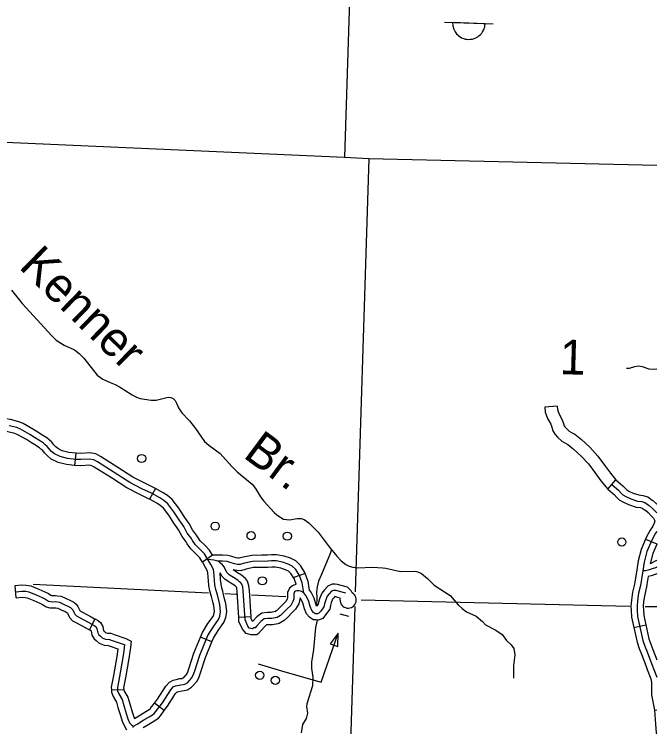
# Model space of a CAD drawing. Extents: x 653372 to 905732, y 627442 to 787275.
# Drawn here: x 897938 to 905732, y 663352 to 671988 of the extents above; entities that cross this region are included whole.
import ezdxf

# ---------------------------------------------------------------- set-up
doc = ezdxf.new("R2010")
doc.units = 0
for name, color, linetype in [('Level 35', 7, 'Continuous'), ('Level 4', 7, 'Continuous'), ('Level 45', 7, 'Continuous'), ('Level 46', 7, 'Continuous'), ('Level 5', 7, 'Continuous'), ('Level 56', 7, 'Continuous'), ('Level 57', 7, 'Continuous')]:
    doc.layers.add(name, color=color, linetype=linetype)

msp = doc.modelspace()

# ---------------------------------------------------------------- linework, layer by layer
at = {"layer": 'Level 35'}
for points in [[(897902.9, 668644.3), (898035.5, 668484.3), (898395.6, 668091.4), (898447.7, 668038), (898541.7, 667978), (898666.6, 667918.7), (898726.9, 667875.1), (898783, 667819.6), (898942, 667614.5), (899013.2, 667565.8), (899101.4, 667523.8), (899161.9, 667502.1), (899215.4, 667473.6), (899368.7, 667374), (899420.2, 667346.5), (899463.8, 667330), (899599.2, 667309.3), (899658, 667311.6), (899804, 667346.5), (899838.8, 667343.1), (899865.6, 667330.8), (899889.2, 667306.6), (899907.8, 667275.5), (899932, 667216.5), (899969.1, 667157.2), (900064.6, 667059.5), (900135.3, 666967.9), (900246, 666810.2), (900298.3, 666763.7), (900434.6, 666663.4), (900577.2, 666507.3), (900643.2, 666441.7), (900824.8, 666291.1), (900863.1, 666241.8), (900923.6, 666140.4), (900963.9, 666088.2), (901090.8, 665949.1), (901124.3, 665919.8), (901202.4, 665869.1), (901275.1, 665859.2), (901369, 665876.9), (901417.9, 665877.2), (901454.6, 665863.8), (901510.9, 665824.3), (901624.2, 665711.3), (901758.6, 665533.4), (901851.9, 665419.7)], [(905365.6, 667698.6), (905401.4, 667696.5), (905466.7, 667719.5), (905510.8, 667728.1), (905556.3, 667719.7), (905635, 667690.5), (905686.6, 667685.9), (905732, 667689.2)], [(901786.1, 665499.2), (901767.4, 665438.7), (901659.6, 665190.2), (901627.9, 665117.4), (901612.8, 665048.6), (901605.3, 664983.3), (901609.7, 664909.3), (901605.6, 664813)], [(901851.9, 665419.7), (901905, 665365.2), (901961.3, 665320.7), (901999.9, 665300.3), (902044.6, 665284.8), (902101.4, 665280.1), (902284.9, 665284.7), (902407.4, 665278.1), (902444.2, 665274.7), (902623.2, 665232.6), (902799.7, 665239.3), (902833.5, 665231.9), (902877.1, 665211.4), (902952.1, 665150.7), (903032.9, 665067), (903227.7, 664942.1), (903323, 664830.3), (903371.3, 664783.9), (903423.7, 664745.4), (903541.7, 664694.1), (903616.6, 664629.4), (903656, 664589.1), (903779.8, 664523.8), (903854.9, 664469.1), (903907.9, 664397.7), (903964.1, 664346.2), (903998.4, 664300), (904011.4, 664225.1), (903995.9, 664095.9), (903993, 663942.6)], [(901611.5, 664646.5), (901604.8, 664608.1), (901592, 664555.8), (901567.8, 664288.3), (901545, 664133.3), (901544.1, 664058.7), (901558.7, 663953.9), (901554.4, 663846.5), (901485.9, 663629.3), (901482.6, 663599.5), (901494.5, 663516.7), (901479.8, 663454.2), (901435, 663378.1), (901417.8, 663278.7)]]:
    msp.add_lwpolyline(points, dxfattribs=at)
at = {"layer": 'Level 4'}
msp.add_lwpolyline([(897094.7, 670469.3), (901944.9, 670254.7), (902237.7, 670241.8), (905732, 670157.8)], dxfattribs=at)
at = {"layer": 'Level 45'}
for p, q in [((898683.4, 666668.4), (898667.5, 666519.9)), ((905138.3, 666232.1), (905234.1, 666346.7)), ((899649.9, 666240.5), (899578.2, 666109.4)), ((905596.9, 665627.4), (905732, 665569.9)), ((900343.1, 665433.3), (900220.6, 665347.5)), ((901468.5, 665209.5), (901327.7, 665159.5)), ((897962.4, 664914.6), (897947.7, 665063.2)), ((898848.9, 664526.5), (898918.1, 664658.8)), ((900810, 664683.7), (900660.9, 664674.5)), ((905453.2, 664556), (905599, 664588.3)), ((900336, 664380.2), (900198.1, 664437.6)), ((899116.2, 663797.9), (899265.4, 663805.2)), ((899757.9, 663548.4), (899638.7, 663638.3)), ((905702.6, 663553.7), (905732, 663556.1))]:
    msp.add_line(p, q, dxfattribs=at)
for points in [[(898266.2, 666895.5), (898225, 666921.3), (898164, 666960.3), (898045.9, 667026.1), (897991.6, 667048.5), (897890.4, 667074.4), (897832.6, 667083.4), (897766.2, 667102.2)], [(898186.8, 666769), (898145.1, 666795.1), (898087.4, 666832), (897980.8, 666891.4), (897944.4, 666906.4), (897860.3, 666927.9), (897800.6, 666937.2), (897725.4, 666958.6)], [(900068.6, 663918.6), (900089.2, 663942.9), (900107.8, 663976.2), (900126.6, 664031.3), (900188.3, 664219.4), (900287.9, 664459.1), (900349, 664560.8), (900415.9, 664651.6), (900432.3, 664694.2), (900441, 664746.8), (900430.8, 664833.7), (900401.4, 664950), (900394.5, 664974.2), (900382.7, 665016), (900372.3, 665073.8), (900366.9, 665129.3), (900359.3, 665224.7), (900354.8, 665259.7), (900324.4, 665320.1), (900287.5, 665381.1), (900247.5, 665446.5), (900198.9, 665498.1), (900137.4, 665556.5), (900100, 665609.3), (900087.3, 665633.4), (900036.5, 665698), (899994.2, 665778.5), (899937.2, 665860.9), (899874.9, 665958.9), (899801.3, 666054.5), (899752.2, 666094.1), (899705, 666125.2), (899601.2, 666182), (899486.8, 666236.2), (899340.5, 666314.5), (898945.9, 666564.8), (898903.4, 666586.9), (898848.9, 666596.3), (898745.7, 666590.1), (898684.4, 666593.2), (898584.8, 666603.9), (898494.9, 666627.4), (898427.2, 666659.3), (898390.2, 666689.1), (898361.1, 666720), (898337.9, 666750.2), (898310.4, 666774.1), (898288.7, 666793.2), (898185, 666858.2), (898125.7, 666896.2), (898013.3, 666958.7), (897968, 666977.5), (897875.4, 667001.1)], [(898683.4, 666668.4), (898598.3, 666677.5), (898520.5, 666697.9), (898467.1, 666723.1), (898441.1, 666744.1), (898418, 666768.5), (898392.4, 666801.7), (898359.6, 666830.2), (898333.5, 666853.2), (898266.2, 666895.5)], [(898667.5, 666519.9), (898571.3, 666530.2), (898469.3, 666556.9), (898387.3, 666595.6), (898339.4, 666634.2), (898304.2, 666671.5), (898283.3, 666698.7), (898261.2, 666717.9), (898243.8, 666733.2), (898186.8, 666769)], [(899195.9, 666494.6), (898983.2, 666629.5), (898927.6, 666658.5), (898853.1, 666671.3), (898745.3, 666664.9), (898690.3, 666667.7), (898683.4, 666668.4)], [(899115.9, 666368.5), (898908.5, 666500), (898879.3, 666515.3), (898844.7, 666521.2), (898746, 666515.3), (898678.6, 666518.7), (898667.5, 666519.9)], [(899649.9, 666240.5), (899635.2, 666248.5), (899520.4, 666302.9), (899378.2, 666379), (899195.9, 666494.6)], [(899578.2, 666109.4), (899567.3, 666115.4), (899453.1, 666169.5), (899302.8, 666250), (899115.9, 666368.5)], [(905186.2, 666289.4), (905244.2, 666240.9), (905268, 666218.5), (905299.2, 666185.4), (905322.4, 666163.8), (905356.7, 666143.2), (905417.9, 666114.9), (905497, 666087.8), (905549.3, 666083.1), (905588.7, 666069.8), (905639.4, 666034.7), (905677.6, 666001.5), (905719.7, 665958.3), (905732, 665944.6)], [(905234.1, 666346.7), (905293.8, 666296.8), (905320.8, 666271.4), (905351.9, 666238.4), (905367.6, 666223.8), (905391.6, 666209.3), (905445.8, 666184.3), (905512.7, 666161.4), (905564.8, 666156.7), (905622.6, 666137.1), (905676.5, 666099.9)], [(900035.9, 665849.4), (899999.4, 665902.1), (899936.1, 666001.8), (899855, 666107), (899796.3, 666154.5), (899743.5, 666189.2), (899649.9, 666240.5)], [(905138.3, 666232.1), (905194.6, 666185), (905215.3, 666165.6), (905246.5, 666132.5), (905277.2, 666103.8), (905321.8, 666077.1), (905390.1, 666045.6), (905481.3, 666014.2), (905533.8, 666009.5), (905554.9, 666002.4), (905591.6, 665977)], [(899913.2, 665764.4), (899874.9, 665819.6), (899813.7, 665916), (899747.5, 666001.9), (899708.1, 666033.7), (899666.5, 666061.1), (899578.2, 666109.4)], [(905676.5, 666099.9), (905685.3, 666093.8), (905729, 666055.8), (905732, 666052.7)], [(905591.6, 665977), (905593.5, 665975.7), (905626.3, 665947.2), (905665.2, 665907.2), (905690.5, 665879.2), (905700.8, 665865.5), (905706.1, 665855.1), (905706.7, 665849.5), (905700.9, 665820.8), (905682.6, 665781.6), (905653.7, 665734.2), (905604.8, 665645.9), (905596.9, 665627.4)], [(900343.1, 665433.3), (900307.2, 665492.1), (900251.8, 665550.8), (900194.2, 665605.6), (900163.7, 665648.5), (900150.2, 665674.2), (900099.4, 665738.8), (900058.2, 665817.3), (900035.9, 665849.4)], [(900220.6, 665347.5), (900187.9, 665400.9), (900146, 665445.3), (900080.7, 665507.4), (900036.2, 665570.2), (900024.4, 665592.6), (899973.5, 665657.3), (899930.2, 665739.8), (899913.2, 665764.4)], [(905732, 665719.1), (905718.3, 665696.6), (905672, 665613.1), (905613.4, 665475.4), (905579.5, 665347.2), (905563.6, 665241.3), (905533.4, 665064.3), (905512.3, 664970.5), (905498.7, 664877.4), (905492.7, 664812.7), (905495, 664764.9), (905500.1, 664689.6), (905565, 664396.3), (905588.6, 664327.8), (905616, 664261), (905668.8, 664120.2), (905731.8, 663953.6), (905732, 663952.6)], [(905596.9, 665627.4), (905542.6, 665499.7), (905506.3, 665362.3), (905489.9, 665253.1), (905464.3, 665103.4)], [(905732, 665563.3), (905684.2, 665451.1), (905651.9, 665328.6)], [(900939.8, 665432), (900819.1, 665429.4), (900713.2, 665407), (900668, 665393.7), (900651.9, 665394.2), (900628.2, 665398.6), (900577.9, 665415.6), (900530.7, 665427.8), (900465, 665432.2), (900343.1, 665433.3)], [(901468.5, 665209.5), (901464.7, 665220), (901411.4, 665305.4), (901351.6, 665362.7), (901287.1, 665393.6), (901210.5, 665420.1), (901119.9, 665437.2), (901057.5, 665435.9), (901010.5, 665433.5), (900939.8, 665432)], [(900345.3, 664867.3), (900329.3, 664930.6), (900322.7, 664953.7), (900309.8, 664999.1), (900298.3, 665063.6), (900292.5, 665122.7), (900285, 665217.1), (900282.4, 665237.6), (900259, 665284), (900223.8, 665342.3), (900220.6, 665347.5)], [(901451, 664975.9), (901414.2, 664995), (901390.4, 665001.1), (901363.7, 665000.5), (901349.4, 664994.3), (901337.8, 664985.9), (901328.8, 664962.8), (901327.5, 664903.3), (901318.7, 664871.2), (901291.1, 664823.3), (901248.7, 664781.4), (901206.2, 664739.5), (901165.8, 664699.4), (901125.7, 664676.2), (901063.9, 664663.4), (901013.3, 664663), (900970.1, 664658.6), (900929.9, 664627.9), (900875.8, 664569.5), (900862.2, 664553), (900841.5, 664549.8), (900829.9, 664538.9), (900788.9, 664545.7), (900770.9, 664570.6), (900737.5, 664646.6), (900715.7, 664997.7), (900709.7, 665046.6), (900699.4, 665080.7), (900686.6, 665097.3), (900671.7, 665110.1), (900650.4, 665127), (900578.8, 665173.7), (900543.5, 665195.5), (900520.2, 665217.9), (900478.9, 665295), (900463.1, 665314), (900440.8, 665334.2), (900422.8, 665350), (900405.6, 665358.1), (900360.2, 665370.3), (900321.1, 665374.7), (900287.5, 665381.1)], [(901451, 664975.9), (901430, 665094.6), (901397.1, 665187.4), (901353, 665257.9), (901308.6, 665300.5), (901258.7, 665324.5), (901191.3, 665347.7), (901113.6, 665362.4), (901060.1, 665361.3), (901013.2, 665358.9), (900827.6, 665354.9), (900731.5, 665334.6), (900677.7, 665318.7), (900644, 665319.7), (900609.3, 665326.1), (900556.5, 665344), (900518.7, 665353.8), (900462.2, 665357.6), (900405.6, 665358.1)], [(905732, 665369.3), (905727.3, 665366.7), (905651.9, 665328.6)], [(900943.1, 665282.7), (900836.2, 665280.4), (900749.8, 665262.1), (900687.5, 665243.7), (900636, 665245.2), (900594, 665253)], [(900646.1, 665219), (900594, 665253)], [(901329.5, 665154.7), (901294.6, 665210.5), (901265.5, 665238.4), (901230.2, 665255.3), (901172.1, 665275.3), (901107.4, 665287.6), (901062.8, 665286.7), (901015.9, 665284.3), (900943.1, 665282.7)], [(905732, 665285.4), (905715.8, 665277.2), (905675.1, 665264.7), (905642.7, 665252.8), (905593.9, 665243.2), (905563.6, 665241.3)], [(900490.1, 664903.8), (900473.6, 664969.5), (900466.3, 664994.7), (900455.5, 665032.8), (900446.4, 665084), (900441.2, 665136), (900434.6, 665219.6)], [(900564.5, 665093.9), (900538.8, 665110.7), (900497.5, 665136.1), (900459.9, 665172.3), (900434.6, 665219.6)], [(900810, 664683.7), (900790.1, 665004.6), (900783, 665062.1), (900766.9, 665115.4), (900741, 665148.9), (900719.3, 665167.6), (900694.2, 665187.6), (900646.1, 665219)], [(901356.5, 665078.6), (901327.7, 665159.5)], [(901605.6, 664813), (901576.5, 664909.5), (901540.3, 664982.8), (901521.3, 665007.1), (901502.5, 665113.7), (901468.5, 665209.5)], [(905627.8, 665173.7), (905611.5, 665078.2)], [(905732, 665204.1), (905699.1, 665193.9), (905662.9, 665180.6), (905627.8, 665173.7)], [(897947.7, 665063.2), (898026.3, 665071), (898084, 665069.3), (898137.2, 665061.4), (898234.4, 665018.8), (898308.1, 664986.5), (898352.6, 664965.4), (898380.1, 664947.1), (898383.4, 664945.1), (898391.4, 664943), (898404.2, 664942.6), (898438.4, 664943.4), (898463.6, 664939.7)], [(900660.9, 664674.5), (900641.3, 664990.8), (900636.3, 665031.1), (900631.9, 665045.8), (900624.1, 665052.5), (900606.7, 665066.4), (900564.5, 665093.9)], [(901356.5, 665078.6), (901312.4, 665059.7), (901276.2, 665033.5), (901254.5, 664977.6), (901253, 664914.1), (901249.2, 664900.2), (901231.4, 664869.3), (901196.2, 664834.5), (901153.7, 664792.6), (901120, 664759.2), (901098.7, 664746.9), (901103, 664747.8)], [(902038.8, 664975.5), (902026.7, 665001.1), (901980.6, 665042.2), (901905.4, 665062.8), (901859, 665077), (901829.7, 665080.3), (901792.9, 665078.4), (901742.7, 665056.9), (901699.8, 665013.7), (901667, 664969.9), (901642.2, 664904.3), (901627.9, 664859.1), (901623.9, 664837.8), (901605.6, 664813)], [(905464.3, 665103.4), (905460.1, 665078.7), (905438.9, 664984.1), (905424.5, 664886.2), (905417.8, 664814.3), (905420.4, 664760.6), (905426, 664678.9), (905453.2, 664556)], [(905611.5, 665078.2), (905606.6, 665049.8), (905585.8, 664956.8), (905572.8, 664868.5), (905567.5, 664811), (905569.5, 664769.3), (905574.3, 664700.3), (905599, 664588.3)], [(897955.1, 664988.9), (898028.9, 664996.2), (898077.4, 664994.8), (898116.3, 664989), (898204.5, 664950.4), (898277.1, 664918.6), (898315.7, 664900.2), (898340.3, 664883.8), (898354.2, 664875.6), (898380.6, 664868.6), (898404, 664867.9), (898433.8, 664868.6), (898486.8, 664860.8), (898536.2, 664837.5), (898587.9, 664815), (898619.1, 664799.1), (898633.7, 664786.9), (898646.5, 664770.9), (898659.7, 664741.5), (898673.9, 664716.8), (898692.9, 664695.9), (898728.7, 664675.3), (898834.7, 664619), (898877.5, 664595.8), (898906, 664580.9), (898926.7, 664565.4), (898940.1, 664540.7), (898951.1, 664488.7), (898963.8, 664467.2), (898979.1, 664453.5), (899005.8, 664430.8), (899046, 664413.9), (899094.5, 664411), (899125.4, 664399.1), (899270, 664350.2), (899276.2, 664348.2), (899267.3, 664270.7), (899254.1, 664191.2), (899213.8, 663959.3), (899189.6, 663826.9), (899191.6, 663786.5), (899204.7, 663752.9), (899246.5, 663681.2), (899267.9, 663608.5), (899296.4, 663512.2), (899316.8, 663446.5), (899337, 663400), (899365.9, 663371), (899384.4, 663361.1)], [(901960.8, 664970.2), (901884.6, 664991.1), (901843.7, 665003.5), (901827.4, 665005.4), (901810.1, 665004.5), (901785.4, 664994), (901756.5, 664964.8), (901733.1, 664933.6), (901712.8, 664879.8), (901700.4, 664840.8), (901694.1, 664807.2), (901654.9, 664754), (901634, 664727.8), (901617, 664721.1), (901589.7, 664721.8), (901569.9, 664736), (901548.3, 664760.8), (901529, 664808.3), (901506.8, 664882), (901476.7, 664942.9), (901451, 664975.9)], [(897962.4, 664914.6), (898031.5, 664921.4), (898070.7, 664920.3), (898095.5, 664916.6), (898174.5, 664882), (898246.1, 664850.6), (898278.8, 664835.1), (898300.5, 664820.6), (898324.9, 664806.1), (898369.8, 664794.2), (898403.9, 664793.2), (898429.2, 664793.8), (898441.9, 664792)], [(898463.6, 664939.7), (898508.7, 664933.1), (898567.1, 664905.5), (898619.8, 664882.6), (898660.6, 664861.7), (898687.3, 664839.4), (898710.7, 664810.2), (898726.3, 664775.5), (898734.7, 664761), (898740.3, 664754.8), (898764.8, 664740.6), (898870, 664684.8), (898912.6, 664661.7), (898918.1, 664658.8)], [(900336, 664380.2), (900354.8, 664425.3), (900411.2, 664519.4), (900481.9, 664615.3), (900504.8, 664674.5), (900516.4, 664745.1), (900504.4, 664847.3), (900490.1, 664903.8)], [(901407.8, 664913.8), (901388.2, 664842.3), (901350.7, 664777.3), (901301.1, 664728.3), (901258.7, 664686.4), (901211.5, 664639.6), (901152.7, 664605.5), (901133.3, 664601.5)], [(901602.2, 664646.8), (901564.8, 664647.7), (901519.3, 664680.4), (901483.8, 664721.2), (901458.5, 664783.4), (901437.1, 664854.5), (901407.8, 664913.8)], [(901890.8, 664912), (901863.8, 664919.4), (901828.5, 664930.1), (901827.4, 664930.2), (901813.1, 664915.9), (901799.2, 664897.3), (901783.4, 664855.4), (901773, 664822.5), (901764.3, 664776.5), (901714.1, 664708.6), (901680.1, 664665.7), (901630.3, 664646), (901602.2, 664646.8)], [(900198.1, 664437.6), (900221.1, 664492.8), (900286.8, 664602.3), (900349.8, 664687.8), (900359.9, 664713.9), (900365.6, 664748.5), (900357.2, 664820.2), (900345.3, 664867.3)], [(898441.9, 664792), (898465, 664788.6), (898505.4, 664769.5), (898556, 664747.5), (898577.6, 664736.4), (898580, 664734.4), (898582.3, 664731.5), (898593.2, 664707.5), (898613.2, 664672.6), (898645.4, 664637), (898692.5, 664609.9), (898799.4, 664553.2), (898842.4, 664529.9), (898848.9, 664526.5)], [(901103, 664747.8), (901056, 664738), (901009.3, 664737.6), (900941.6, 664730.8), (900879.5, 664683.4), (900827.5, 664627.3), (900811.2, 664664.5), (900810, 664683.7)], [(898918.1, 664658.8), (898945.9, 664644.3), (898984.5, 664615.4), (899010.9, 664566.8), (899021.6, 664516.1), (899022.3, 664515), (899028.2, 664509.7), (899045.3, 664495.2), (899063.2, 664487.7), (899110.5, 664484.8), (899150.8, 664469.4), (899293.3, 664421.2), (899354.9, 664387.8), (899347.2, 664311.7)], [(901133.3, 664601.5), (901071.9, 664588.8), (901017.4, 664588.3), (900998.7, 664586.4), (900980.3, 664572.4), (900932, 664520.3), (900901.6, 664483.5), (900881.6, 664465.2), (900810.5, 664465.4), (900753, 664482), (900705.7, 664533.3), (900663.8, 664628.7), (900660.9, 664674.5)], [(905453.2, 664556), (905493, 664376), (905518.8, 664301.4), (905546.5, 664233.7), (905598.9, 664093.8), (905616.8, 664046.5)], [(905599, 664588.3), (905637, 664416.6), (905658.5, 664354.2), (905685.6, 664288.3), (905732, 664164.3)], [(898848.9, 664526.5), (898866.1, 664517.5), (898868.9, 664515.4), (898869.3, 664514.7), (898880.6, 664461.3), (898905.3, 664419.4), (898929.9, 664397.2), (898966.3, 664366.3), (899028.9, 664340.2), (899078.5, 664337.1), (899100.1, 664328.8), (899195.9, 664296.4)], [(900015.2, 663971.1), (900027.5, 663985.7), (900039.3, 664006.8), (900055.8, 664055), (900118.2, 664245.4), (900198.1, 664437.6)], [(900129.3, 663874.7), (900150.8, 663900.2), (900176.3, 663945.6), (900197.4, 664007.6), (900258.3, 664193.4), (900336, 664380.2)], [(899195.9, 664296.4), (899180.5, 664203.7), (899140.2, 663972.4), (899114.6, 663831.8), (899116.2, 663797.9)], [(899347.2, 664311.7), (899341.3, 664260.3), (899327.7, 664178.7), (899287.3, 663946.2), (899264.6, 663821.9), (899265.4, 663805.2)], [(905616.8, 664046.5), (905660.1, 663932.1), (905669.2, 663891.9), (905666.3, 663846.1), (905669.2, 663740.4), (905702.7, 663552.2), (905702.6, 663553.6)], [(899638.7, 663638.3), (899674.1, 663685.3), (899775.6, 663845.3), (899820.3, 663894.4), (899866.9, 663918.6), (899902.7, 663926.3), (899948.4, 663935.5), (899972.7, 663937.5), (899978.5, 663939.2), (899994.9, 663949), (900012.7, 663968.1), (900015.2, 663971.1)], [(899382.3, 663342.5), (899384.4, 663361.1), (899427.3, 663383.3), (899510.2, 663434.2), (899574, 663473.1), (899616.2, 663497.9), (899636.9, 663512.2), (899651.6, 663531.4), (899735.6, 663642.8), (899835.2, 663799.8), (899866.5, 663834.3), (899892.4, 663847.7), (899918, 663853.2), (899958.9, 663861.4), (899986.4, 663863.8), (900008.5, 663870.2), (900042.3, 663890.4), (900068.6, 663918.6)], [(899757.9, 663548.4), (899797, 663600.3), (899894.8, 663754.4), (899912.8, 663774.1), (899917.9, 663776.8), (899933.2, 663780.1), (899969.5, 663787.4), (900000.1, 663790), (900038.5, 663801.1), (900089.7, 663831.7), (900124.5, 663869), (900129.3, 663874.7)], [(899116.2, 663797.9), (899117.6, 663770.7), (899137.2, 663720.3), (899177.4, 663651.4), (899196.2, 663587.3), (899224.9, 663490.5), (899246.7, 663420.5), (899274.1, 663357.4), (899300.6, 663314.4)], [(899265.4, 663805.2), (899265.6, 663802.3), (899272.1, 663785.4), (899315.5, 663710.9), (899339.5, 663629.6), (899367.9, 663533.9), (899386.9, 663472.5), (899396, 663451.7)], [(899396, 663451.7), (899471.2, 663497.9), (899535.6, 663537.2), (899576, 663561), (899584.8, 663567), (899592.1, 663576.5), (899638.7, 663638.3)], [(899501.2, 663341.1), (899549.2, 663370.5), (899612.3, 663409.1), (899656.3, 663434.9), (899689, 663457.4), (899711, 663486.2), (899757.9, 663548.4)], [(905702.6, 663553.7), (905716.8, 663384.5), (905726.3, 663278.2), (905727, 663257.5), (905722.7, 663227.2), (905722.4, 663206), (905709.6, 663163.6), (905689.7, 663124.1), (905668.6, 663092)]]:
    msp.add_lwpolyline(points, dxfattribs=at)
msp.add_arc((901987.9, 664890), 99.6, 167.23731, 59.26578, dxfattribs=at)
at = {"layer": 'Level 46'}
for points in [[(904523.1, 667238.8), (904374.1, 667227.4), (904379, 667163.5), (904408, 667086.5), (904445, 667018.5), (904457.3, 666984.9), (904469.5, 666937), (904498.8, 666892.6), (904527.4, 666862.2), (904582, 666814.5), (904625.1, 666789.7), (904652.6, 666774.9), (904719.2, 666719.9), (904813.8, 666633.5), (904903.4, 666538.5), (904978.9, 666433.4), (905055, 666332.2), (905138.3, 666232.1)], [(904523.1, 667238.8), (904526.3, 667196.1), (904544.1, 667148.8), (904581.4, 667080.3), (904600.2, 667029.1), (904608.1, 666998.1), (904616.4, 666985.5), (904631.1, 666969.9), (904669.2, 666936.6), (904697.7, 666920.2), (904736.2, 666899.5), (904817.1, 666832.7), (904918.6, 666740.1), (905018.9, 666633.8), (905099.3, 666521.8), (905172.6, 666424.3), (905234.1, 666346.7)]]:
    msp.add_lwpolyline(points, dxfattribs=at)
at = {"layer": 'Level 5'}
for points in [[(902023.6, 672803), (901944.9, 670254.7)], [(902237.7, 670241.8), (902073.7, 664988.5)], [(898165.7, 665079), (900296, 664977.2)], [(900492.8, 664967.8), (900633.8, 664961.1)], [(900816, 664952.3), (901233.8, 664932.4)], [(902146.9, 664890.6), (905407.3, 664815.2)], [(902068.1, 664809.1), (901946.5, 661023.1)], [(905590.7, 664811), (905732, 664807.7)]]:
    msp.add_lwpolyline(points, dxfattribs=at)
at = {"layer": 'Level 56'}
for points in [[(901885.8, 664722.6), (901993.5, 664693.3)], [(901218.8, 664017.7), (901661.8, 663892.6), (901865.9, 664485.5)], [(900895.8, 664114.9), (901218.8, 664017.7)]]:
    msp.add_lwpolyline(points, dxfattribs=at)
msp.add_lwpolyline([(901768.3, 664358), (901864.4, 664325), (901865.9, 664485.5)], close=True, dxfattribs=at)
for centre in [(899482.9, 666603.5), (900375.6, 665783.4), (900811.1, 665667.3), (901251.2, 665662.5), (905308, 665590.7), (900947.2, 665120.6), (900915.8, 663976), (901104.8, 663914.5)]:
    msp.add_circle(centre, 49.8, dxfattribs=at)
at = {"layer": 'Level 57'}
msp.add_line((903747.6, 671869.4), (903156.6, 671890), dxfattribs=at)
msp.add_lwpolyline([(903255.6, 671886.3), (903258, 671848.9), (903268.5, 671808.3), (903285.3, 671774.9), (903302.3, 671750.5), (903329, 671725.7), (903362.6, 671703.7), (903389.8, 671693), (903409, 671687.9), (903429.7, 671684.2), (903449, 671682.8), (903470.7, 671684.2), (903496.9, 671687.8), (903516.5, 671693.8), (903538.4, 671702.7), (903560.5, 671714.7), (903575, 671726.1), (903594.2, 671742.5), (903609.8, 671760.6), (903619.2, 671774.5), (903631.1, 671794.9), (903640, 671816.2), (903645, 671831.7), (903648, 671851.7), (903649.1, 671872.9)], close=True, dxfattribs=at)

# ---------------------------------------------------------------- texts
at = {"layer": 'Level 35'}
for s, rotation, p in [('Kenner', 315.73196, (897981.3, 668918.8)), ('Br.', 323.33336, (900701.2, 666627))]:
    msp.add_text(s, height=420.58, rotation=rotation, dxfattribs=at).set_placement(p)
at = {"layer": 'Level 5'}
msp.add_text('1', height=420.6, rotation=358.35182, dxfattribs=at).set_placement((904550.1, 667626.5))

doc.saveas('drawing.dxf')
